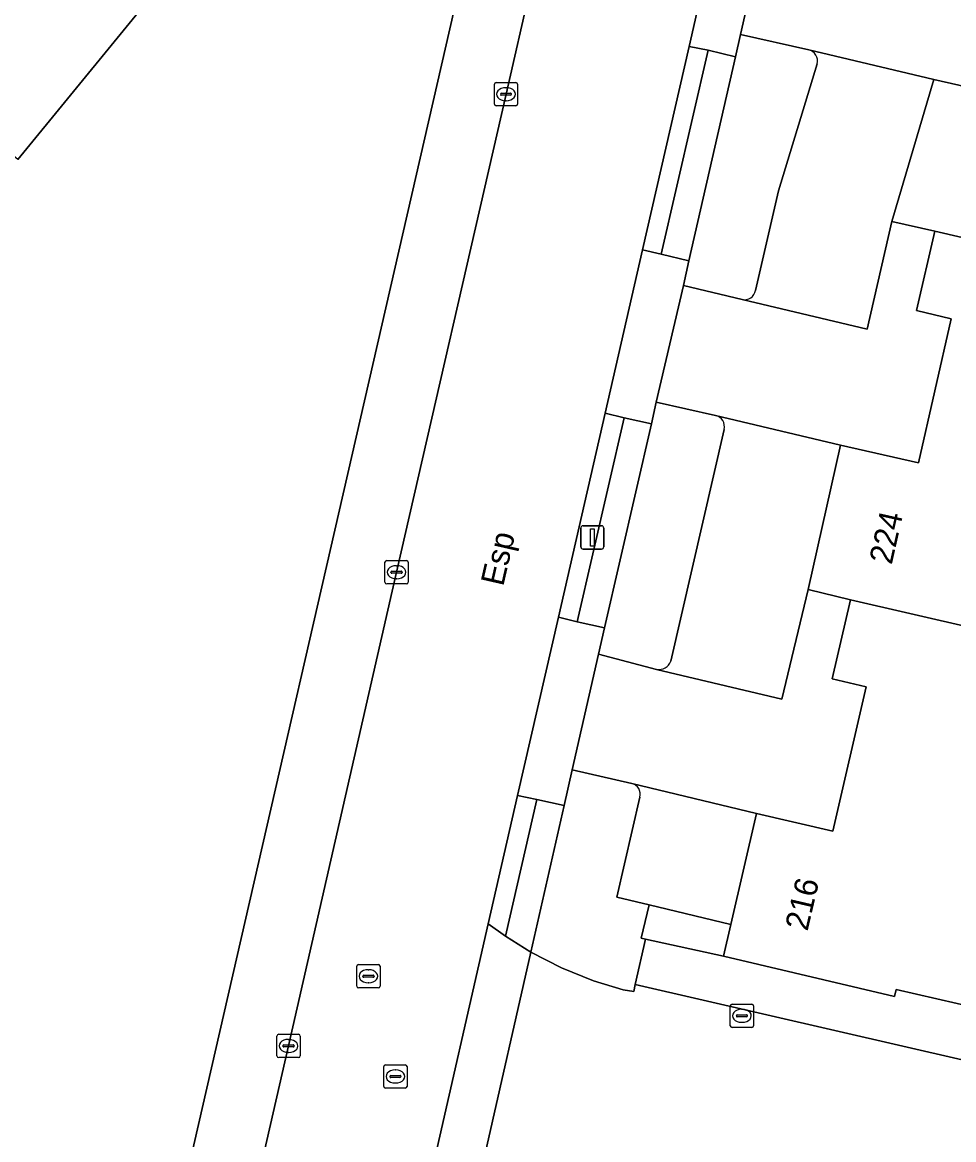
# Model space of a CAD drawing. Extents: x 161385 to 162589, y 388479 to 389756.
# Drawn here: x 162377.32 to 162417.32, y 389018.86 to 389066.84 of the extents above; entities that cross this region are included whole.
import ezdxf

# ---------------------------------------------------------------- set-up
doc = ezdxf.new("R2010")
doc.units = 0
for name, color, linetype in [('IMGEO_Berm_groen', 7, 'Continuous'), ('IMGEO_Erf', 7, 'Continuous'), ('IMGEO_Groenvoorziening', 7, 'Continuous'), ('IMGEO_Kolk', 7, 'Continuous'), ('IMGEO_Lichtmast', 7, 'Continuous'), ('IMGEO_Openbare_ruimte_label', 7, 'Continuous'), ('IMGEO_Pand', 7, 'Continuous'), ('IMGEO_Pand_nummerreeks', 7, 'Continuous'), ('IMGEO_Parkeervlak_open', 7, 'Continuous'), ('IMGEO_Rijbaan_lokaal_gesloten', 7, 'Continuous'), ('IMGEO_Rijbaan_lokaal_open', 7, 'Continuous'), ('IMGEO_Rioolput', 7, 'Continuous'), ('IMGEO_Voetpad_open', 7, 'Continuous')]:
    doc.layers.add(name, color=color, linetype=linetype)

msp = doc.modelspace()

# ---------------------------------------------------------------- linework, layer by layer
at = {"layer": 'IMGEO_Berm_groen'}
for points in [[(162393.397, 389043.229), (162398.094, 389063.755), (162399.15, 389068.347), (162396.234, 389069.017), (162382.137, 389007.539), (162385.073, 389006.813), (162388.76, 389022.887)], [(162403.169, 389049.859), (162402.351, 389050.059), (162400.347, 389041.3), (162401.145, 389041.099)], [(162399.417, 389033.476), (162398.595, 389033.645), (162397.334, 389028.134), (162398.072, 389027.603)]]:
    msp.add_lwpolyline(points, close=True, dxfattribs=at)
at = {"layer": 'IMGEO_Erf'}
msp.add_lwpolyline([(162377.126, 389060.957), (162383.65, 389068.933), (162389.08, 389069.363), (162390.69, 389076.394), (162396.09, 389076.798), (162396.653, 389070.841), (162396.592, 389070.577), (162399.481, 389069.789), (162400.663, 389074.932), (162402.792, 389084.192), (162403.178, 389085.29), (162403.9, 389086.945), (162404.767, 389088.528), (162405.772, 389090.027), (162406.907, 389091.431), (162408.163, 389092.728), (162401.128, 389090.478), (162401.799, 389093.537), (162399.442, 389095.107), (162374.638, 389088.034)], dxfattribs=at)
at = {"layer": 'IMGEO_Groenvoorziening'}
for points in [[(162411.097, 389065.663), (162408.159, 389066.317), (162407.946, 389065.363), (162405.95, 389056.6), (162405.712, 389055.546), (162408.234, 389054.937)], [(162408.807, 389055.329), (162409.797, 389059.603), (162411.462, 389065.055)], [(162407.096, 389049.964), (162404.545, 389050.531), (162404.349, 389049.599), (162402.331, 389040.838), (162402.068, 389039.704), (162404.564, 389039.059)], [(162405.178, 389039.41), (162407.465, 389049.362)], [(162403.503, 389034.162), (162400.942, 389034.744), (162400.594, 389033.215), (162399.165, 389026.921), (162400.483, 389026.245), (162401.856, 389025.69), (162403.131, 389025.296), (162403.58, 389025.226), (162403.648, 389025.525), (162404.092, 389027.467), (162403.897, 389027.509), (162404.242, 389028.944), (162402.85, 389029.279), (162403.847, 389033.57)]]:
    msp.add_lwpolyline(points, dxfattribs=at)
msp.add_lwpolyline([(162404.763, 389056.881), (162406.77, 389065.64), (162405.954, 389065.801), (162403.957, 389057.076)], close=True, dxfattribs=at)
for centre, radius, start, end in [((162410.974, 389065.175), 0.503, 346.1616, 75.7936), ((162408.332, 389055.408), 0.481, 258.2394, 350.5141), ((162406.965, 389049.47), 0.511, 347.8506, 75.1624), ((162404.654, 389039.615), 0.563, 260.8297, 338.6802), ((162403.366, 389033.687), 0.495, 346.3787, 73.9415)]:
    msp.add_arc(centre, radius, start, end, dxfattribs=at)
at = {"layer": 'IMGEO_Kolk'}
for p, q in [((162397.593, 389063.33), (162397.593, 389064.182)), ((162397.668, 389064.256), (162398.52, 389064.256)), ((162398.081, 389064.036), (162398.106, 389064.036)), ((162398.594, 389064.182), (162398.594, 389063.33)), ((162397.852, 389063.75), (162397.852, 389063.762)), ((162398.29, 389063.713), (162397.892, 389063.713)), ((162397.895, 389063.799), (162398.293, 389063.799)), ((162398.104, 389063.476), (162398.079, 389063.476)), ((162398.336, 389063.762), (162398.336, 389063.75)), ((162398.52, 389063.256), (162397.668, 389063.256)), ((162392.894, 389042.803), (162392.894, 389043.655)), ((162392.969, 389043.729), (162393.821, 389043.729)), ((162393.382, 389043.509), (162393.407, 389043.509)), ((162393.895, 389043.655), (162393.895, 389042.803)), ((162393.153, 389043.223), (162393.153, 389043.235)), ((162393.591, 389043.186), (162393.193, 389043.186)), ((162393.196, 389043.272), (162393.594, 389043.272)), ((162393.405, 389042.949), (162393.38, 389042.949)), ((162393.637, 389043.235), (162393.637, 389043.223)), ((162393.821, 389042.729), (162392.969, 389042.729)), ((162407.727, 389023.755), (162407.727, 389024.607)), ((162407.802, 389024.681), (162408.654, 389024.681)), ((162408.728, 389024.607), (162408.728, 389023.755)), ((162407.986, 389024.175), (162407.986, 389024.187)), ((162408.424, 389024.138), (162408.026, 389024.138)), ((162408.029, 389024.224), (162408.427, 389024.224)), ((162408.215, 389024.461), (162408.24, 389024.461)), ((162408.47, 389024.187), (162408.47, 389024.175)), ((162408.654, 389023.681), (162407.802, 389023.681)), ((162408.238, 389023.901), (162408.213, 389023.901)), ((162388.257, 389022.461), (162388.257, 389023.313)), ((162388.332, 389023.387), (162389.184, 389023.387)), ((162388.745, 389023.167), (162388.77, 389023.167)), ((162389.258, 389023.313), (162389.258, 389022.461)), ((162388.516, 389022.881), (162388.516, 389022.893)), ((162388.954, 389022.844), (162388.556, 389022.844)), ((162388.559, 389022.93), (162388.957, 389022.93)), ((162389, 389022.893), (162389, 389022.881)), ((162389.184, 389022.387), (162388.332, 389022.387)), ((162388.768, 389022.607), (162388.743, 389022.607))]:
    msp.add_line(p, q, dxfattribs=at)
for points in [[(162397.593, 389063.33), (162397.593, 389064.182)], [(162397.668, 389064.256), (162398.52, 389064.256)], [(162398.594, 389064.182), (162398.594, 389063.33)], [(162398.52, 389063.256), (162397.668, 389063.256)], [(162392.894, 389042.803), (162392.894, 389043.655)], [(162392.969, 389043.729), (162393.821, 389043.729)], [(162393.895, 389043.655), (162393.895, 389042.803)], [(162393.821, 389042.729), (162392.969, 389042.729)], [(162407.727, 389023.755), (162407.727, 389024.607)], [(162407.802, 389024.681), (162408.654, 389024.681)], [(162408.728, 389024.607), (162408.728, 389023.755)], [(162408.654, 389023.681), (162407.802, 389023.681)], [(162388.257, 389022.461), (162388.257, 389023.313)], [(162388.332, 389023.387), (162389.184, 389023.387)], [(162389.258, 389023.313), (162389.258, 389022.461)], [(162389.184, 389022.387), (162388.332, 389022.387)]]:
    msp.add_lwpolyline(points, dxfattribs=at)
for centre, radius, start, end in [((162397.67, 389064.18), 0.0765, 91.552, 178.448), ((162397.67, 389064.18), 0.0765, 91.552, 178.448), ((162398.518, 389064.18), 0.0765, 1.552, 88.448), ((162398.518, 389064.18), 0.0765, 1.552, 88.448), ((162397.892, 389063.759), 0.0403, 85.8775, 175.7526), ((162397.889, 389063.749), 0.0366, 178.938, 274.7102), ((162398.293, 389063.756), 0.043, 264.8664, 352.4533), ((162398.297, 389063.761), 0.0386, 1.7309, 96.639), ((162397.67, 389063.332), 0.0765, 181.552, 268.448), ((162397.67, 389063.332), 0.0765, 181.552, 268.448), ((162398.518, 389063.332), 0.0765, 271.552, 358.448), ((162398.518, 389063.332), 0.0765, 271.552, 358.448), ((162392.971, 389043.653), 0.0765, 91.552, 178.448), ((162392.971, 389043.653), 0.0765, 91.552, 178.448), ((162393.819, 389043.653), 0.0765, 1.552, 88.448), ((162393.819, 389043.653), 0.0765, 1.552, 88.448), ((162393.193, 389043.232), 0.0403, 85.8775, 175.7526), ((162393.19, 389043.222), 0.0366, 178.938, 274.7102), ((162393.594, 389043.229), 0.043, 264.8664, 352.4533), ((162393.598, 389043.234), 0.0386, 1.7309, 96.639), ((162392.971, 389042.805), 0.0765, 181.552, 268.448), ((162392.971, 389042.805), 0.0765, 181.552, 268.448), ((162393.819, 389042.805), 0.0765, 271.552, 358.448), ((162393.819, 389042.805), 0.0765, 271.552, 358.448), ((162407.804, 389024.605), 0.0765, 91.552, 178.448), ((162407.804, 389024.605), 0.0765, 91.552, 178.448), ((162408.652, 389024.605), 0.0765, 1.552, 88.448), ((162408.652, 389024.605), 0.0765, 1.552, 88.448), ((162408.026, 389024.184), 0.0403, 85.8775, 175.7526), ((162408.023, 389024.174), 0.0366, 178.938, 274.7102), ((162408.427, 389024.181), 0.043, 264.8664, 352.4533), ((162408.431, 389024.186), 0.0386, 1.7309, 96.639), ((162407.804, 389023.757), 0.0765, 181.552, 268.448), ((162407.804, 389023.757), 0.0765, 181.552, 268.448), ((162408.652, 389023.757), 0.0765, 271.552, 358.448), ((162408.652, 389023.757), 0.0765, 271.552, 358.448), ((162388.334, 389023.311), 0.0765, 91.552, 178.448), ((162388.334, 389023.311), 0.0765, 91.552, 178.448), ((162389.182, 389023.311), 0.0765, 1.552, 88.448), ((162389.182, 389023.311), 0.0765, 1.552, 88.448), ((162388.556, 389022.89), 0.0403, 85.8775, 175.7526), ((162388.553, 389022.88), 0.0366, 178.938, 274.7102), ((162388.957, 389022.887), 0.043, 264.8664, 352.4533), ((162388.961, 389022.892), 0.0386, 1.7309, 96.639), ((162388.334, 389022.463), 0.0765, 181.552, 268.448), ((162388.334, 389022.463), 0.0765, 181.552, 268.448), ((162389.182, 389022.463), 0.0765, 271.552, 358.448), ((162389.182, 389022.463), 0.0765, 271.552, 358.448)]:
    msp.add_arc(centre, radius, start, end, dxfattribs=at)
for centre, major_axis, ratio, start_param, end_param in [((162398.08, 389063.756), (-0.387, 0.002), 0.722429, 4.712389, 7.853982), ((162398.105, 389063.756), (-0.39, 0.002), 0.717154, 1.570796, 4.712389), ((162393.381, 389043.229), (-0.387, 0.002), 0.722429, 4.712389, 7.853982), ((162393.406, 389043.229), (-0.39, 0.002), 0.717154, 1.570796, 4.712389), ((162408.214, 389024.181), (-0.387, 0.002), 0.722429, 4.712389, 7.853982), ((162408.239, 389024.181), (-0.39, 0.002), 0.717154, 1.570796, 4.712389), ((162388.744, 389022.887), (-0.387, 0.002), 0.722429, 4.712389, 7.853982), ((162388.769, 389022.887), (-0.39, 0.002), 0.717154, 1.570796, 4.712389)]:
    msp.add_ellipse(centre, major_axis=major_axis, ratio=ratio, start_param=start_param, end_param=end_param, dxfattribs=at)
at = {"layer": 'IMGEO_Lichtmast'}
for p, q in [((162401.304, 389044.323), (162401.304, 389045.123)), ((162401.304, 389045.123), (162401.304, 389044.323)), ((162401.404, 389045.223), (162402.194, 389045.223)), ((162402.194, 389045.223), (162401.404, 389045.223)), ((162402.294, 389045.123), (162402.294, 389044.323)), ((162402.294, 389044.323), (162402.294, 389045.123)), ((162402.194, 389044.223), (162401.404, 389044.223)), ((162401.404, 389044.223), (162402.194, 389044.223))]:
    msp.add_line(p, q, dxfattribs=at)
msp.add_lwpolyline([(162401.724, 389045.098), (162401.874, 389045.098), (162401.874, 389044.348), (162401.724, 389044.348), (162401.724, 389045.098)], dxfattribs=at)
for centre, start, end in [((162401.404, 389045.123), 90, 180), ((162401.404, 389045.123), 90, 180), ((162402.194, 389045.123), 0, 90), ((162402.194, 389045.123), 360, 90), ((162401.404, 389044.323), 180, 270), ((162401.404, 389044.323), 180, 270), ((162402.194, 389044.323), 270, 0), ((162402.194, 389044.323), 270, 0)]:
    msp.add_arc(centre, 0.1, start, end, dxfattribs=at)
at = {"layer": 'IMGEO_Pand'}
for points in [[(162328.936, 389025.268), (162325.326, 389009.487), (162325.259, 389009.192), (162365.365, 389000), (162372.548, 388998.354), (162379.671, 388996.721), (162380.416, 389000), (162380.909, 389002.169), (162380.966, 389002.419), (162380.537, 389002.517), (162381.667, 389007.351), (162382.07, 389007.248), (162382.137, 389007.539), (162396.234, 389069.017), (162396.592, 389070.577), (162396.653, 389070.841), (162396.09, 389076.798), (162390.69, 389076.394), (162389.08, 389069.363), (162383.65, 389068.933), (162377.126, 389060.957), (162371.545, 389065.621), (162365.408, 389058.133), (162359.823, 389062.773)], [(162421.258, 389073.699), (162421.207, 389073.532), (162420.168, 389070.124), (162421.651, 389069.672), (162419.821, 389063.627), (162416.475, 389064.387), (162414.667, 389058.292), (162416.518, 389057.881), (162427.262, 389055.385), (162430.953, 389071.472)], [(162412.891, 389042.038), (162423.634, 389039.572), (162427.262, 389055.385), (162416.518, 389057.881), (162415.719, 389054.467), (162417.219, 389054.116), (162415.813, 389047.932), (162412.457, 389048.686), (162411.065, 389042.491)], [(162412.891, 389042.038), (162412.1, 389038.649), (162413.557, 389038.309), (162412.131, 389032.114), (162408.856, 389032.868), (162407.747, 389028.1), (162407.431, 389026.741), (162414.78, 389025.01), (162414.848, 389025.308), (162420.087, 389024.112), (162423.634, 389039.572)]]:
    msp.add_lwpolyline(points, close=True, dxfattribs=at)
at = {"layer": 'IMGEO_Parkeervlak_open'}
for points in [[(162408.234, 389054.937), (162413.61, 389053.66), (162414.667, 389058.292), (162416.475, 389064.387), (162411.097, 389065.663)], [(162411.462, 389065.055), (162409.797, 389059.603), (162408.807, 389055.329)], [(162404.564, 389039.059), (162409.938, 389037.78), (162411.065, 389042.491), (162412.457, 389048.686), (162407.096, 389049.964)], [(162407.465, 389049.362), (162405.178, 389039.41)], [(162408.856, 389032.868), (162403.503, 389034.162)], [(162403.847, 389033.57), (162402.85, 389029.279), (162404.242, 389028.944), (162407.747, 389028.1), (162408.856, 389032.868)]]:
    msp.add_lwpolyline(points, dxfattribs=at)
msp.add_lwpolyline([(162432.108, 389018.969), (162432.407, 389020.197), (162432.604, 389020.916), (162425.25, 389022.6), (162425.323, 389022.917), (162420.087, 389024.112), (162414.848, 389025.308), (162414.78, 389025.01), (162407.431, 389026.741), (162404.092, 389027.467), (162403.648, 389025.525)], close=True, dxfattribs=at)
for centre, radius, start, end in [((162410.974, 389065.175), 0.503, 346.1616, 75.7936), ((162408.332, 389055.408), 0.481, 258.2394, 350.5141), ((162406.965, 389049.47), 0.511, 347.8506, 75.1624), ((162404.654, 389039.615), 0.563, 260.8297, 338.6802), ((162403.366, 389033.687), 0.495, 346.3787, 73.9415)]:
    msp.add_arc(centre, radius, start, end, dxfattribs=at)
at = {"layer": 'IMGEO_Rijbaan_lokaal_gesloten'}
for points in [[(162394.846, 389017.259), (162397.334, 389028.134), (162398.595, 389033.645), (162400.347, 389041.3), (162402.351, 389050.059), (162403.957, 389057.076), (162405.954, 389065.801), (162407.598, 389072.984)], [(162399.15, 389068.347), (162398.094, 389063.755), (162393.397, 389043.229), (162388.76, 389022.887), (162385.073, 389006.813)]]:
    msp.add_lwpolyline(points, dxfattribs=at)
at = {"layer": 'IMGEO_Rijbaan_lokaal_open'}
for points in [[(162408.159, 389066.317), (162411.097, 389065.663), (162416.475, 389064.387), (162419.821, 389063.627), (162421.651, 389069.672), (162420.168, 389070.124), (162421.207, 389073.532), (162419.48, 389074.076), (162417.994, 389069.218), (162412.646, 389070.456), (162409.297, 389071.306)], [(162408.234, 389054.937), (162405.712, 389055.546), (162404.545, 389050.531), (162407.096, 389049.964), (162412.457, 389048.686), (162415.813, 389047.932), (162417.219, 389054.116), (162415.719, 389054.467), (162416.518, 389057.881), (162414.667, 389058.292), (162413.61, 389053.66)], [(162400.942, 389034.744), (162403.503, 389034.162), (162408.856, 389032.868), (162412.131, 389032.114), (162413.557, 389038.309), (162412.1, 389038.649), (162412.891, 389042.038), (162411.065, 389042.491), (162409.938, 389037.78), (162404.564, 389039.059), (162402.068, 389039.704)]]:
    msp.add_lwpolyline(points, close=True, dxfattribs=at)
msp.add_lwpolyline([(162432.108, 389018.969), (162403.648, 389025.525), (162403.58, 389025.226), (162403.131, 389025.296), (162401.856, 389025.69), (162400.483, 389026.245), (162399.165, 389026.921), (162397.197, 389018.273)], dxfattribs=at)
at = {"layer": 'IMGEO_Rioolput'}
for p, q in [((162391.685, 389025.454), (162391.685, 389026.306)), ((162391.76, 389026.38), (162392.612, 389026.38)), ((162392.173, 389026.16), (162392.198, 389026.16)), ((162392.686, 389026.306), (162392.686, 389025.454)), ((162391.944, 389025.874), (162391.944, 389025.886)), ((162392.382, 389025.837), (162391.984, 389025.837)), ((162391.987, 389025.923), (162392.385, 389025.923)), ((162392.196, 389025.6), (162392.171, 389025.6)), ((162392.428, 389025.886), (162392.428, 389025.874)), ((162392.612, 389025.38), (162391.76, 389025.38)), ((162392.842, 389021.15), (162392.842, 389022.002)), ((162392.917, 389022.076), (162393.769, 389022.076)), ((162393.33, 389021.856), (162393.355, 389021.856)), ((162393.843, 389022.002), (162393.843, 389021.15)), ((162393.101, 389021.57), (162393.101, 389021.582)), ((162393.539, 389021.533), (162393.141, 389021.533)), ((162393.144, 389021.619), (162393.542, 389021.619)), ((162393.353, 389021.296), (162393.328, 389021.296)), ((162393.585, 389021.582), (162393.585, 389021.57)), ((162393.769, 389021.076), (162392.917, 389021.076))]:
    msp.add_line(p, q, dxfattribs=at)
for points in [[(162391.685, 389025.454), (162391.685, 389026.306)], [(162391.76, 389026.38), (162392.612, 389026.38)], [(162392.686, 389026.306), (162392.686, 389025.454)], [(162392.612, 389025.38), (162391.76, 389025.38)], [(162392.842, 389021.15), (162392.842, 389022.002)], [(162392.917, 389022.076), (162393.769, 389022.076)], [(162393.843, 389022.002), (162393.843, 389021.15)], [(162393.769, 389021.076), (162392.917, 389021.076)]]:
    msp.add_lwpolyline(points, dxfattribs=at)
for centre, radius, start, end in [((162391.762, 389026.304), 0.0765, 91.552, 178.448), ((162391.762, 389026.304), 0.0765, 91.552, 178.448), ((162392.61, 389026.304), 0.0765, 1.552, 88.448), ((162392.61, 389026.304), 0.0765, 1.552, 88.448), ((162391.984, 389025.883), 0.0403, 85.8775, 175.7526), ((162391.981, 389025.873), 0.0366, 178.938, 274.7102), ((162392.385, 389025.88), 0.043, 264.8664, 352.4533), ((162392.389, 389025.885), 0.0386, 1.7309, 96.639), ((162391.762, 389025.456), 0.0765, 181.552, 268.448), ((162391.762, 389025.456), 0.0765, 181.552, 268.448), ((162392.61, 389025.456), 0.0765, 271.552, 358.448), ((162392.61, 389025.456), 0.0765, 271.552, 358.448), ((162392.919, 389022), 0.0765, 91.552, 178.448), ((162392.919, 389022), 0.0765, 91.552, 178.448), ((162393.767, 389022), 0.0765, 1.552, 88.448), ((162393.767, 389022), 0.0765, 1.552, 88.448), ((162393.141, 389021.579), 0.0403, 85.8775, 175.7526), ((162393.138, 389021.569), 0.0366, 178.938, 274.7102), ((162393.542, 389021.576), 0.043, 264.8664, 352.4533), ((162393.546, 389021.581), 0.0386, 1.7309, 96.639), ((162392.919, 389021.152), 0.0765, 181.552, 268.448), ((162392.919, 389021.152), 0.0765, 181.552, 268.448), ((162393.767, 389021.152), 0.0765, 271.552, 358.448), ((162393.767, 389021.152), 0.0765, 271.552, 358.448)]:
    msp.add_arc(centre, radius, start, end, dxfattribs=at)
for centre, major_axis, ratio, start_param, end_param in [((162392.172, 389025.88), (-0.387, 0.002), 0.722429, 4.712389, 7.853982), ((162392.197, 389025.88), (-0.39, 0.002), 0.717154, 1.570796, 4.712389), ((162393.329, 389021.576), (-0.387, 0.002), 0.722429, 4.712389, 7.853982), ((162393.354, 389021.576), (-0.39, 0.002), 0.717154, 1.570796, 4.712389)]:
    msp.add_ellipse(centre, major_axis=major_axis, ratio=ratio, start_param=start_param, end_param=end_param, dxfattribs=at)
at = {"layer": 'IMGEO_Voetpad_open'}
for points in [[(162408.159, 389066.317), (162409.297, 389071.306), (162409.582, 389072.482), (162408.38, 389072.764), (162407.598, 389072.984), (162405.954, 389065.801), (162406.77, 389065.64), (162407.946, 389065.363)], [(162406.77, 389065.64), (162404.763, 389056.881), (162405.95, 389056.6), (162407.946, 389065.363)], [(162402.351, 389050.059), (162403.169, 389049.859), (162404.349, 389049.599), (162404.545, 389050.531), (162405.712, 389055.546), (162405.95, 389056.6), (162404.763, 389056.881), (162403.957, 389057.076)], [(162402.331, 389040.838), (162404.349, 389049.599), (162403.169, 389049.859), (162401.145, 389041.099)], [(162400.942, 389034.744), (162402.068, 389039.704), (162402.331, 389040.838), (162401.145, 389041.099), (162400.347, 389041.3), (162398.595, 389033.645), (162399.417, 389033.476), (162400.594, 389033.215)], [(162399.417, 389033.476), (162398.072, 389027.603), (162399.165, 389026.921), (162400.594, 389033.215)], [(162407.747, 389028.1), (162404.242, 389028.944), (162403.897, 389027.509), (162404.092, 389027.467), (162407.431, 389026.741)], [(162399.165, 389026.921), (162398.072, 389027.603), (162397.334, 389028.134), (162394.846, 389017.259), (162395.852, 389017.792), (162397.197, 389018.273)]]:
    msp.add_lwpolyline(points, close=True, dxfattribs=at)

# ---------------------------------------------------------------- texts
at = {"layer": 'IMGEO_Openbare_ruimte_label'}
msp.add_text('Esp', height=1, rotation=77.117, dxfattribs=at).set_placement((162397.973, 389042.591))
at = {"layer": 'IMGEO_Pand_nummerreeks'}
for s, rotation, p in [('224', 77.3361, (162414.658, 389043.525)), ('216', 76.9056, (162411.042, 389027.788))]:
    msp.add_text(s, height=1, rotation=rotation, dxfattribs=at).set_placement(p)

doc.saveas('drawing.dxf')
